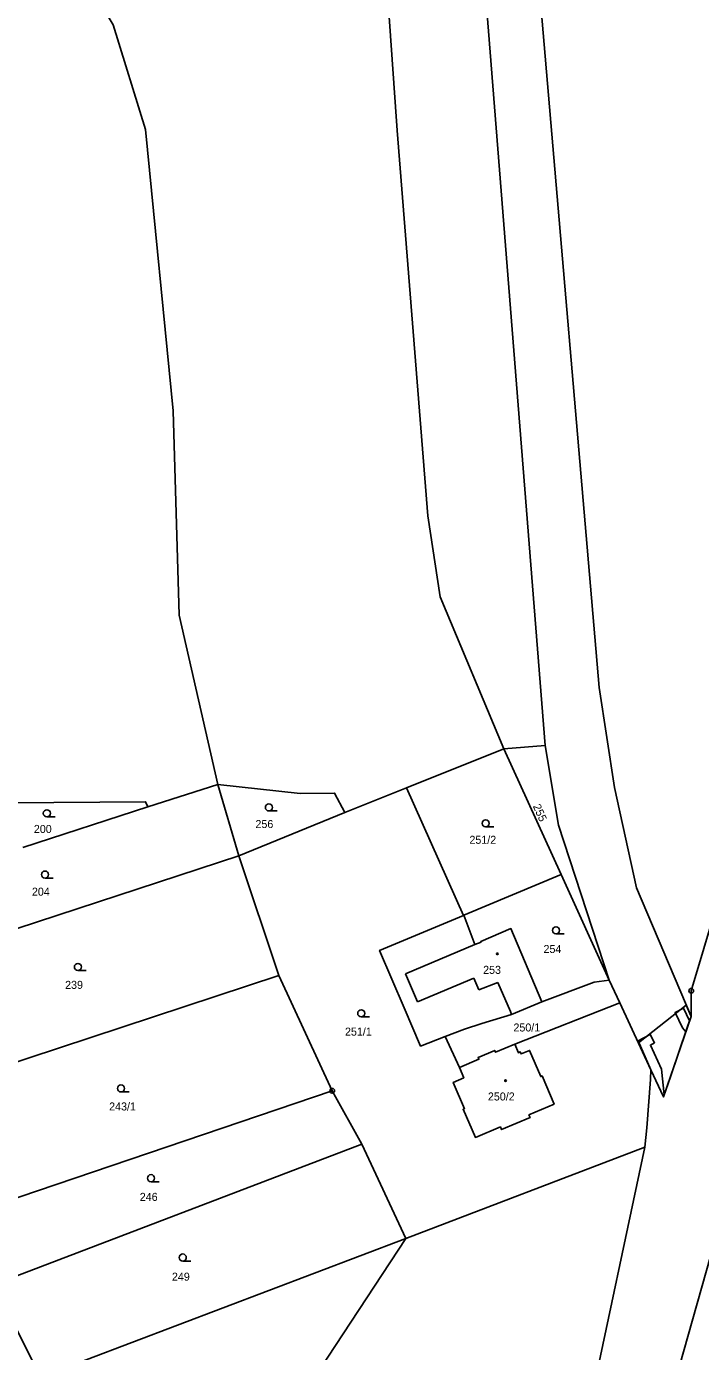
# Model space of a CAD drawing. Extents: x -562167 to -556918, y -1077891 to -1070763.
# Drawn here: x -558165.1 to -558021.9, y -1073189.3 to -1072907.9 of the extents above; entities that cross this region are included whole.
import ezdxf

# ---------------------------------------------------------------- set-up
doc = ezdxf.new("R2010")
doc.units = 0
for name, color, linetype in [('Hranice parcel', 7, 'Continuous'), ('Parcelní čísla', 7, 'Continuous'), ('Vnitřní kresba', 7, 'Continuous'), ('Věcná břemena k části', 7, 'Continuous'), ('Značky bodu BP', 7, 'Continuous'), ('Značky budov', 7, 'Continuous'), ('Značky kultur', 7, 'Continuous')]:
    doc.layers.add(name, color=color, linetype=linetype)

msp = doc.modelspace()

# ---------------------------------------------------------------- linework, layer by layer
at = {"layer": 'Hranice parcel'}
for p, q in [((-558054.92, -1073060.59), (-558063.66, -1073061.27)), ((-558063.66, -1073061.27), (-558084.36, -1073069.58)), ((-558051.51, -1073088), (-558063.66, -1073061.27)), ((-558124.41, -1073068.87), (-558139.31, -1073073.59)), ((-558119.95, -1073084.03), (-558124.41, -1073068.87)), ((-558084.36, -1073069.58), (-558097.45, -1073074.84)), ((-558072.27, -1073096.66), (-558084.36, -1073069.58)), ((-558165.88, -1073082.25), (-558139.31, -1073073.59)), ((-558097.45, -1073074.84), (-558119.95, -1073084.03)), ((-558197.88, -1073109.47), (-558119.95, -1073084.03)), ((-558111.48, -1073109.39), (-558119.95, -1073084.03)), ((-558072.2, -1073096.63), (-558051.51, -1073088)), ((-558041.35, -1073110.42), (-558051.51, -1073088)), ((-558072.27, -1073096.66), (-558072.2, -1073096.63)), ((-558179.11, -1073131.73), (-558111.48, -1073109.39)), ((-558111.48, -1073109.39), (-558100.14, -1073133.9)), ((-558039.06, -1073115.21), (-558041.35, -1073110.42)), ((-558039.06, -1073115.21), (-558061.37, -1073124.01)), ((-558032.44, -1073129.43), (-558039.06, -1073115.21)), ((-558073.13, -1073128.96), (-558076.17, -1073122.4)), ((-558100.14, -1073133.9), (-558170.43, -1073157.78)), ((-558093.87, -1073145.23), (-558100.14, -1073133.9)), ((-558172.73, -1073175.35), (-558093.87, -1073145.23)), ((-558084.5, -1073165.24), (-558093.87, -1073145.23)), ((-558084.5, -1073165.24), (-558033.73, -1073145.86)), ((-558162.11, -1073194.7), (-558084.5, -1073165.24)), ((-558084.5, -1073165.24), (-558122.4, -1073222.85))]:
    msp.add_line(p, q, dxfattribs=at)
for points in [[(-558061.27, -1072742.23), (-558060.98, -1072772.45), (-558058.92, -1072842.66), (-558056.29, -1072898.42), (-558043.47, -1073048.27), (-558040.16, -1073069.47), (-558035.52, -1073090.8), (-558023.91, -1073118.12)], [(-558164.57, -1072764.15), (-558148.68, -1072788), (-558129.09, -1072816.29), (-558113.79, -1072839.16), (-558096.77, -1072866), (-558089.63, -1072883.66), (-558086.32, -1072930.01), (-558079.83, -1073011.81), (-558077.23, -1073029.04), (-558063.66, -1073061.27)], [(-558054.92, -1073060.59), (-558067.64, -1072899.87), (-558070.82, -1072843.21), (-558072.72, -1072773.21)], [(-558124.41, -1073068.87), (-558132.67, -1073032.91), (-558133.96, -1072989.51), (-558139.77, -1072929.78), (-558146.7, -1072907.52), (-558153.19, -1072896.66), (-558162.69, -1072882.44), (-558210.71, -1072807.14)], [(-558023.91, -1073118.12), (-558023.87, -1073112.67), (-558018.5, -1073094.73), (-558007.07, -1073057.93), (-557996.56, -1073033.14), (-557957.14, -1072927.95), (-557940.88, -1072884.8)], [(-558041.35, -1073110.42), (-558052.07, -1073077.51), (-558054.92, -1073060.59)], [(-558097.45, -1073074.84), (-558099.64, -1073070.69), (-558106.93, -1073070.75), (-558124.41, -1073068.87)], [(-558139.31, -1073073.59), (-558139.8, -1073072.51), (-558168.95, -1073072.74)], [(-558076.17, -1073122.4), (-558081.39, -1073124.41), (-558084.83, -1073116.27), (-558090.08, -1073104.09), (-558072.27, -1073096.66)], [(-558055.59, -1073115), (-558062.18, -1073099.45), (-558068.58, -1073102.17), (-558068.52, -1073102.31), (-558069.86, -1073102.87), (-558072.2, -1073096.63)], [(-558055.59, -1073115), (-558044.53, -1073110.82), (-558041.35, -1073110.42)], [(-558076.17, -1073122.4), (-558072.07, -1073120.82), (-558068.35, -1073119.6), (-558062.03, -1073117.71), (-558055.59, -1073115)], [(-558023.91, -1073118.12), (-558029.77, -1073135.2), (-558032.44, -1073129.43)], [(-558061.37, -1073124.01), (-558060.61, -1073125.81), (-558060.2, -1073125.64), (-558060.02, -1073126.07), (-558058.21, -1073125.32), (-558055.85, -1073130.87), (-558055.57, -1073130.76), (-558053.02, -1073136.74), (-558058.37, -1073139.04), (-558058.11, -1073139.61), (-558064.17, -1073142.15), (-558064.4, -1073141.59), (-558069.72, -1073143.81), (-558072.35, -1073137.81), (-558072.08, -1073137.7), (-558074.42, -1073132.12), (-558072.22, -1073131.12), (-558073.13, -1073128.96)], [(-558073.13, -1073128.96), (-558069, -1073127.22), (-558069.17, -1073126.81), (-558065.63, -1073125.32), (-558065.45, -1073125.73), (-558061.37, -1073124.01)], [(-558033.73, -1073145.86), (-558033.35, -1073141.78), (-558032.52, -1073131.51), (-558032.44, -1073129.43)], [(-558082.18, -1073306.93), (-558073.77, -1073292.96), (-558066.53, -1073276.76), (-558060.05, -1073257.85), (-558056.4, -1073244.89), (-558045.6, -1073201.5), (-558033.73, -1073145.86)], [(-558017.89, -1073162.31), (-558032.09, -1073212.63), (-558035.15, -1073249.33), (-558039.97, -1073265.01), (-558041.24, -1073272.26), (-558045.55, -1073290.79), (-558055.77, -1073312.33), (-558066.64, -1073329.29), (-558067.37, -1073328.67), (-558071.91, -1073335.47), (-558071.45, -1073339.78), (-558072.38, -1073341.74), (-558078.52, -1073350.81)], [(-558162.11, -1073194.7), (-558167.28, -1073184.33), (-558169.22, -1073179.04), (-558171.35, -1073179.92), (-558171.57, -1073179.2), (-558172.6, -1073175.79)]]:
    msp.add_lwpolyline(points, dxfattribs=at)
at = {"layer": 'Vnitřní kresba'}
for p, q in [((-558084.58, -1073109.04), (-558069.86, -1073102.87)), ((-558084.58, -1073109.04), (-558082.03, -1073115.01)), ((-558082.03, -1073115.01), (-558070.09, -1073109.99)), ((-558070.09, -1073109.99), (-558069, -1073112.44)), ((-558069, -1073112.44), (-558064.93, -1073110.93)), ((-558064.93, -1073110.93), (-558062.3, -1073117.07)), ((-558062.3, -1073117.07), (-558062.03, -1073117.71))]:
    msp.add_line(p, q, dxfattribs=at)
at = {"layer": 'Věcná břemena k části'}
for points in [[(-558029.77, -1073135.2), (-558028.3, -1073130.91), (-558024.79, -1073120.68), (-558023.91, -1073118.12), (-558024.93, -1073115.71), (-558035.09, -1073123.73), (-558032.44, -1073129.43)], [(-558025.03, -1073121.37), (-558024.79, -1073120.68), (-558024.22, -1073119.02), (-558025.54, -1073116.38), (-558027.33, -1073117.27), (-558025.71, -1073120.5)], [(-558029.77, -1073135.2), (-558029.63, -1073134.79), (-558030.2, -1073129.31), (-558032.57, -1073124.19), (-558031.67, -1073123.7), (-558032.62, -1073121.95), (-558035.16, -1073123.32), (-558032.44, -1073129.43)]]:
    msp.add_lwpolyline(points, close=True, dxfattribs=at)
at = {"layer": 'Značky bodu BP'}
for centre, radius in [((-558023.87, -1073112.67), 0.5), ((-558023.87, -1073112.67), 0.0303), ((-558100.14, -1073133.9), 0.5), ((-558100.14, -1073133.9), 0.0303)]:
    msp.add_circle(centre, radius, dxfattribs=at)
at = {"layer": 'Značky budov'}
for centre in [(-558065.08, -1073104.82), (-558063.33, -1073131.75)]:
    msp.add_circle(centre, 0.175, dxfattribs=at)
at = {"layer": 'Značky kultur'}
for p, q in [((-558113.6, -1073074.48), (-558111.85, -1073074.48)), ((-558160.76, -1073075.73), (-558159.01, -1073075.73)), ((-558067.55, -1073077.86), (-558065.8, -1073077.86)), ((-558161.15, -1073088.73), (-558159.4, -1073088.73)), ((-558052.61, -1073100.58), (-558050.86, -1073100.58)), ((-558154.16, -1073108.35), (-558152.41, -1073108.35)), ((-558093.98, -1073118.21), (-558092.23, -1073118.21)), ((-558145.01, -1073134.16), (-558143.26, -1073134.16)), ((-558138.63, -1073153.21), (-558136.88, -1073153.21)), ((-558131.89, -1073170.06), (-558130.14, -1073170.06))]:
    msp.add_line(p, q, dxfattribs=at)
for centre in [(-558160.76, -1073074.98), (-558113.6, -1073073.73), (-558067.55, -1073077.11), (-558161.15, -1073087.98), (-558052.61, -1073099.83), (-558154.16, -1073107.6), (-558093.98, -1073117.46), (-558145.01, -1073133.41), (-558138.63, -1073152.46), (-558131.89, -1073169.31)]:
    msp.add_circle(centre, 0.75, dxfattribs=at)

# ---------------------------------------------------------------- texts
at = {"layer": 'Parcelní čísla'}
msp.add_text('255', height=1.7, rotation=294, dxfattribs=at).set_placement((-558057.56, -1073073.46))
for s, p in [('200', (-558163.52, -1073079.15)), ('256', (-558116.45, -1073078.11)), ('251/2', (-558071, -1073081.45)), ('204', (-558163.93, -1073092.47)), ('254', (-558055.26, -1073104.64)), ('253', (-558068.09, -1073109.07)), ('239', (-558156.88, -1073112.26)), ('250/1', (-558061.65, -1073121.31)), ('251/1', (-558097.43, -1073122.19)), ('250/2', (-558067.08, -1073135.96)), ('243/1', (-558147.53, -1073138.08)), ('246', (-558141.02, -1073157.28)), ('249', (-558134.19, -1073174.23))]:
    msp.add_text(s, height=1.7, dxfattribs=at).set_placement(p)

doc.saveas('drawing.dxf')
